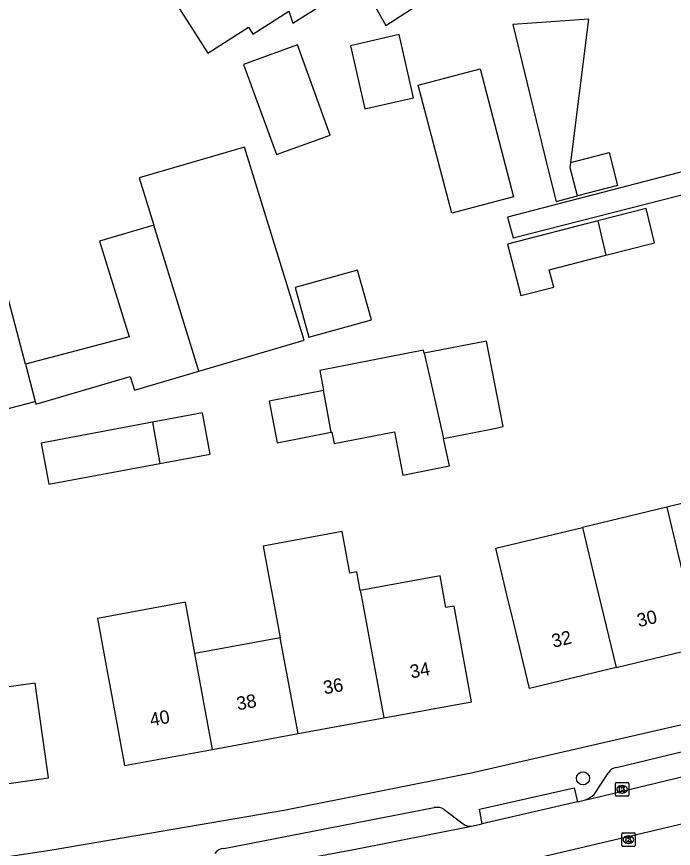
# Model space of a CAD drawing. Extents: x 163010 to 163853, y 382793 to 383982.
# Drawn here: x 163165.8 to 163214.8, y 383782.2 to 383844.4 of the extents above; entities that cross this region are included whole.
import ezdxf

# ---------------------------------------------------------------- set-up
doc = ezdxf.new("R2010")
doc.units = 0
for name, color, linetype in [('IMGEO_Boom', 7, 'Continuous'), ('IMGEO_Kolk', 7, 'Continuous'), ('IMGEO_Pand', 7, 'Continuous'), ('IMGEO_Pand_nummerreeks', 7, 'Continuous'), ('IMGEO_Rijbaan_lokaal_open', 7, 'Continuous'), ('IMGEO_Voetpad_open', 7, 'Continuous')]:
    doc.layers.add(name, color=color, linetype=linetype)

msp = doc.modelspace()

# ---------------------------------------------------------------- linework, layer by layer
at = {"layer": 'IMGEO_Boom'}
msp.add_circle((163208.056, 383787.479), 0.489, dxfattribs=at)
at = {"layer": 'IMGEO_Kolk'}
for p, q in [((163210.471, 383786.231), (163210.471, 383787.083)), ((163210.546, 383787.157), (163211.398, 383787.157)), ((163210.959, 383786.937), (163210.984, 383786.937)), ((163211.472, 383787.083), (163211.472, 383786.231)), ((163210.982, 383786.377), (163210.957, 383786.377)), ((163211.398, 383786.157), (163210.546, 383786.157)), ((163210.947, 383782.472), (163210.947, 383783.324)), ((163211.022, 383783.398), (163211.874, 383783.398)), ((163211.435, 383783.178), (163211.46, 383783.178)), ((163211.948, 383783.324), (163211.948, 383782.472)), ((163211.458, 383782.618), (163211.433, 383782.618)), ((163211.874, 383782.398), (163211.022, 383782.398))]:
    msp.add_line(p, q, dxfattribs=at)
for points in [[(163210.471, 383786.231), (163210.471, 383787.083)], [(163210.546, 383787.157), (163211.398, 383787.157)], [(163211.472, 383787.083), (163211.472, 383786.231)], [(163210.792, 383786.857), (163210.915, 383786.857), (163210.915, 383786.706), (163211.045, 383786.857), (163211.209, 383786.857), (163211.063, 383786.706), (163211.216, 383786.457), (163211.064, 383786.457), (163210.979, 383786.621), (163210.915, 383786.554), (163210.915, 383786.457), (163210.792, 383786.457), (163210.792, 383786.857)], [(163211.398, 383786.157), (163210.546, 383786.157)], [(163210.947, 383782.472), (163210.947, 383783.324)], [(163211.022, 383783.398), (163211.874, 383783.398)], [(163211.948, 383783.324), (163211.948, 383782.472)], [(163211.268, 383783.098), (163211.391, 383783.098), (163211.391, 383782.947), (163211.521, 383783.098), (163211.685, 383783.098), (163211.539, 383782.947), (163211.692, 383782.698), (163211.54, 383782.698), (163211.455, 383782.862), (163211.391, 383782.795), (163211.391, 383782.698), (163211.268, 383782.698), (163211.268, 383783.098)], [(163211.874, 383782.398), (163211.022, 383782.398)]]:
    msp.add_lwpolyline(points, dxfattribs=at)
for centre, start, end in [((163210.548, 383787.081), 91.55205, 178.44795), ((163210.548, 383787.081), 91.55205, 178.44795), ((163211.396, 383787.081), 1.55205, 88.44795), ((163211.396, 383787.081), 1.55205, 88.44795), ((163210.548, 383786.233), 181.55205, 268.44795), ((163210.548, 383786.233), 181.55205, 268.44795), ((163211.396, 383786.233), 271.55205, 358.44795), ((163211.396, 383786.233), 271.55205, 358.44795), ((163211.024, 383783.322), 91.55205, 178.44795), ((163211.024, 383783.322), 91.55205, 178.44795), ((163211.872, 383783.322), 1.55205, 88.44795), ((163211.872, 383783.322), 1.55205, 88.44795), ((163211.024, 383782.474), 181.55205, 268.44795), ((163211.024, 383782.474), 181.55205, 268.44795), ((163211.872, 383782.474), 271.55205, 358.44795), ((163211.872, 383782.474), 271.55205, 358.44795)]:
    msp.add_arc(centre, 0.0765, start, end, dxfattribs=at)
for centre, major_axis, ratio, start_param, end_param in [((163210.958, 383786.657), (-0.387, 0.002), 0.722429, 4.712389, 7.853982), ((163210.983, 383786.657), (-0.39, 0.002), 0.717154, 1.570796, 4.712389), ((163211.434, 383782.898), (-0.387, 0.002), 0.722429, 4.712389, 7.853982), ((163211.459, 383782.898), (-0.39, 0.002), 0.717154, 1.570796, 4.712389)]:
    msp.add_ellipse(centre, major_axis=major_axis, ratio=ratio, start_param=start_param, end_param=end_param, dxfattribs=at)
at = {"layer": 'IMGEO_Pand'}
for points in [[(163179.744, 383857.204), (163172.895, 383852.844), (163180.022, 383841.65), (163183.059, 383843.584), (163183.393, 383843.06), (163186.078, 383844.773)], [(163186.078, 383844.773), (163186.393, 383843.871), (163191.444, 383847.086), (163193.33, 383843.709), (163195.144, 383844.863), (163195.754, 383845.252)], [(163207.158, 383833.477), (163208.496, 383844.189), (163202.819, 383843.784), (163205.428, 383833.031), (163206.058, 383830.565), (163207.638, 383830.972)], [(163190.681, 383842.195), (163191.758, 383837.473), (163195.406, 383838.305), (163194.329, 383843.027), (163190.681, 383842.195)], [(163182.695, 383840.8), (163185.155, 383834.061), (163189.174, 383835.52), (163186.726, 383842.263), (163182.695, 383840.8)], [(163202.86, 383830.899), (163198.247, 383829.696), (163195.754, 383839.253), (163200.367, 383840.456), (163202.86, 383830.899)], [(163179.373, 383817.883), (163187.24, 383820.192), (163182.782, 383834.625), (163174.915, 383832.316), (163176.001, 383828.799)], [(163207.158, 383833.477), (163210.001, 383834.21), (163210.636, 383831.745), (163207.638, 383830.972)], [(163207.638, 383830.972), (163207.108, 383833.08), (163207.158, 383833.477)], [(163209.77, 383826.545), (163213.402, 383827.481), (163212.785, 383830.039), (163209.157, 383829.104)], [(163176.001, 383828.799), (163171.945, 383827.608), (163174.158, 383820.442), (163173.885, 383820.37), (163166.406, 383818.401)], [(163179.373, 383817.883), (163176.001, 383828.799)], [(163209.157, 383829.104), (163202.416, 383827.367), (163203.403, 383823.536), (163205.866, 383824.171), (163205.536, 383825.454), (163209.77, 383826.545)], [(163209.157, 383829.104), (163209.77, 383826.545)], [(163186.545, 383824.135), (163187.569, 383820.426), (163192.246, 383821.717), (163191.222, 383825.426), (163186.545, 383824.135)], [(163166.406, 383818.401), (163164.954, 383823.98), (163161.646, 383823.119), (163162.587, 383819.504), (163163.061, 383819.628), (163163.294, 383818.736), (163162.952, 383818.647), (163163.955, 383814.797), (163167.129, 383815.623)], [(163197.629, 383812.865), (163201.433, 383813.612), (163202.097, 383813.743), (163200.843, 383820.131), (163196.202, 383819.22)], [(163196.202, 383819.22), (163196.148, 383819.458), (163188.4, 383817.937), (163188.674, 383816.452)], [(163196.202, 383819.22), (163196.635, 383817.291), (163197.629, 383812.865)], [(163166.406, 383818.401), (163167.129, 383815.623)], [(163167.129, 383815.623), (163167.181, 383815.425), (163174.235, 383817.495), (163174.552, 383816.468), (163179.373, 383817.883)], [(163188.674, 383816.452), (163184.608, 383815.654), (163185.221, 383812.531), (163189.25, 383813.322)], [(163189.25, 383813.322), (163188.794, 383815.799), (163188.674, 383816.452)], [(163176.453, 383811), (163180.208, 383811.7), (163179.636, 383814.767), (163175.889, 383814.068)], [(163175.889, 383814.068), (163167.596, 383812.522), (163168.168, 383809.455), (163176.453, 383811)], [(163175.889, 383814.068), (163175.994, 383813.496), (163176.453, 383811)], [(163189.25, 383813.322), (163189.305, 383813.333), (163189.473, 383812.475), (163193.974, 383813.359), (163194.609, 383810.127), (163198.091, 383810.811), (163197.629, 383812.865)], [(163221.443, 383805.782), (163217.881, 383804.924), (163217.044, 383808.397), (163214.307, 383807.737)], [(163214.307, 383807.737), (163208.007, 383806.218)], [(163214.307, 383807.737), (163215.144, 383804.264), (163216.828, 383797.277)], [(163210.528, 383795.759), (163204.055, 383794.199), (163202.884, 383799.06), (163202.371, 383801.187), (163201.534, 383804.658), (163208.007, 383806.218)], [(163208.007, 383806.218), (163208.844, 383802.746), (163210.528, 383795.759)], [(163191.422, 383801.507), (163191.164, 383802.909), (163190.632, 383802.811), (163190.062, 383805.905), (163184.169, 383804.819), (163184.74, 383801.726), (163184.904, 383800.838), (163185.431, 383797.977)], [(163193.175, 383791.993), (163199.738, 383793.201), (163198.833, 383798.119), (163198.423, 383800.345), (163197.812, 383800.233), (163197.376, 383802.603), (163191.422, 383801.507)], [(163191.422, 383801.507), (163191.512, 383801.021), (163191.683, 383800.09), (163193.175, 383791.993)], [(163179.065, 383796.805), (163178.363, 383800.624), (163171.798, 383799.416), (163172.501, 383795.597), (163172.915, 383793.348), (163173.82, 383788.43), (163180.384, 383789.638)], [(163185.431, 383797.977), (163179.065, 383796.805)], [(163186.78, 383790.816), (163185.431, 383797.977)], [(163210.528, 383795.759), (163216.828, 383797.277)], [(163180.384, 383789.638), (163179.065, 383796.805)], [(163161.518, 383786.567), (163168.129, 383787.503), (163167.427, 383792.454), (163167.124, 383794.595), (163160.513, 383793.659)], [(163186.78, 383790.816), (163193.175, 383791.993)], [(163180.384, 383789.638), (163186.78, 383790.816)]]:
    msp.add_lwpolyline(points, dxfattribs=at)
at = {"layer": 'IMGEO_Rijbaan_lokaal_open'}
for points in [[(163208.237, 383785.865), (163208.724, 383785.982), (163223.378, 383789.502), (163233.88, 383792.129)], [(163227.264, 383786.84), (163204.753, 383781.529), (163195.101, 383779.504), (163194.621, 383779.405)], [(163207.644, 383785.728), (163200.53, 383784.087)], [(163207.644, 383785.728), (163208.237, 383785.865)], [(163182.586, 383780.611), (163190.937, 383782.161), (163199.738, 383783.907)], [(163199.738, 383783.907), (163200.53, 383784.087)]]:
    msp.add_lwpolyline(points, dxfattribs=at)
at = {"layer": 'IMGEO_Voetpad_open'}
for points in [[(163226.766, 383835.709), (163202.41, 383829.385), (163202.836, 383827.843), (163230.18, 383834.809), (163230.249, 383834.539)], [(163237, 383796.921), (163225.435, 383793.906), (163215.661, 383791.514), (163199.832, 383787.879), (163185.721, 383785.063), (163168.413, 383782.104), (163153.288, 383779.812), (163138.415, 383777.914)], [(163210.555, 383788.295), (163223.007, 383791.308), (163237.185, 383794.907), (163237.374, 383794.092)], [(163208.885, 383786.268), (163209.931, 383787.875)], [(163200.53, 383784.087), (163200.323, 383785.183), (163207.388, 383786.767), (163207.644, 383785.728)], [(163181.234, 383782.247), (163196.941, 383785.29)], [(163197.693, 383785.154), (163199.099, 383784.079)]]:
    msp.add_lwpolyline(points, dxfattribs=at)
for centre, radius, start, end in [((163210.675, 383787.443), 0.861, 98.02889, 149.85828), ((163206.888, 383788.756), 3.191, 295.00976, 308.74633), ((163197.129, 383784.184), 1.122, 59.83387, 99.66373), ((163199.624, 383784.758), 0.858, 232.25673, 277.61272), ((163181.307, 383781.309), 0.941, 94.46765, 144.23209)]:
    msp.add_arc(centre, radius, start, end, dxfattribs=at)

# ---------------------------------------------------------------- texts
at = {"layer": 'IMGEO_Pand_nummerreeks'}
for s, rotation, p in [('30', 13.54968, (163212.219, 383798.759)), ('32', 13.54968, (163205.843, 383797.222)), ('34', 10.42783, (163195.229, 383794.934)), ('36', 10.42783, (163188.75, 383793.741)), ('38', 10.43027, (163182.273, 383792.548)), ('40', 10.43027, (163175.794, 383791.355))]:
    msp.add_text(s, height=1, rotation=rotation, dxfattribs=at).set_placement(p)

doc.saveas('drawing.dxf')
